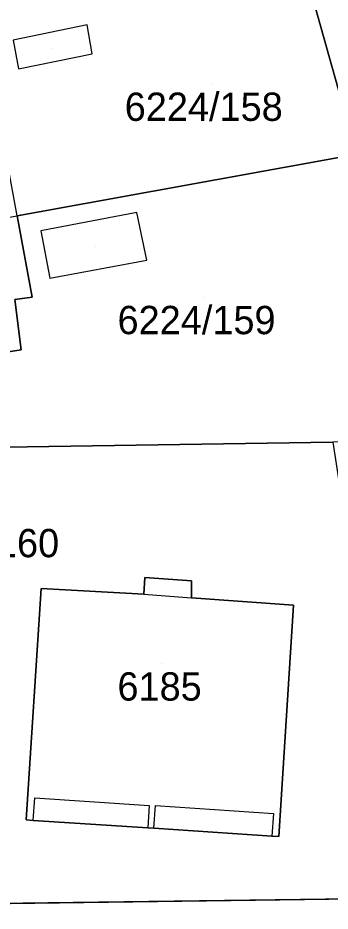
# Model space of a CAD drawing. Extents: x -266199 to -261993, y -1239047 to -1235108.
# Drawn here: x -263902.2 to -263880.2, y -1236026.7 to -1235963.6 of the extents above; entities that cross this region are included whole.
import ezdxf

# ---------------------------------------------------------------- set-up
doc = ezdxf.new("R2010")
doc.units = 0
for name, color, linetype in [('body_kn', 7, 'Continuous'), ('kladpar_druhypozemkov', 7, 'Continuous'), ('kladpar_hranice', 7, 'Continuous'), ('kladpar_parcelnecisla', 7, 'Continuous'), ('kladpar_plochy', 7, 'Continuous'), ('zappar_hrandruhpozemk', 7, 'Continuous')]:
    doc.layers.add(name, color=color, linetype=linetype)

msp = doc.modelspace()

# ---------------------------------------------------------------- linework, layer by layer
at = {"layer": 'body_kn'}
for p, q in [((-263897.32, -1235964.05), (-263897.32, -1235964.05)), ((-263896.96, -1235966.1), (-263896.96, -1235966.1)), ((-263902.15, -1235967.15), (-263902.15, -1235967.15)), ((-263902.15, -1235967.15), (-263902.15, -1235967.15)), ((-263893.82, -1235977.31), (-263893.82, -1235977.31)), ((-263900.58, -1235978.61), (-263900.58, -1235978.61)), ((-263900.58, -1235978.61), (-263900.58, -1235978.61)), ((-263893.11, -1235980.66), (-263893.11, -1235980.66)), ((-263899.94, -1235981.95), (-263899.94, -1235981.95)), ((-263901.19, -1235983.28), (-263901.19, -1235983.28)), ((-263901.98, -1235987.01), (-263901.98, -1235987.01)), ((-263893.25, -1236003.09), (-263893.25, -1236003.09)), ((-263889.96, -1236003.32), (-263889.96, -1236003.32)), ((-263900.57, -1236003.88), (-263900.57, -1236003.88)), ((-263900.57, -1236003.88), (-263900.57, -1236003.88)), ((-263893.32, -1236004.26), (-263893.32, -1236004.26)), ((-263893.32, -1236004.26), (-263893.32, -1236004.26)), ((-263889.96, -1236004.52), (-263889.96, -1236004.52)), ((-263882.75, -1236005.04), (-263882.75, -1236005.04)), ((-263901.02, -1236018.66), (-263901.02, -1236018.66)), ((-263892.93, -1236019.19), (-263892.93, -1236019.19)), ((-263892.5, -1236019.21), (-263892.5, -1236019.21)), ((-263884.16, -1236019.76), (-263884.16, -1236019.76)), ((-263901.61, -1236020.22), (-263901.61, -1236020.22)), ((-263901.12, -1236020.25), (-263901.12, -1236020.25)), ((-263893.04, -1236020.78), (-263893.04, -1236020.78)), ((-263893.04, -1236020.78), (-263893.04, -1236020.78)), ((-263892.61, -1236020.81), (-263892.61, -1236020.81)), ((-263884.27, -1236021.36), (-263884.27, -1236021.36)), ((-263884.27, -1236021.36), (-263884.27, -1236021.36)), ((-263883.79, -1236021.39), (-263883.79, -1236021.39))]:
    msp.add_line(p, q, dxfattribs=at)
at = {"layer": 'kladpar_druhypozemkov'}
for p, q in [((-263899.82, -1235965.69), (-263899.82, -1235965.69)), ((-263888.53, -1235968.23), (-263888.53, -1235968.23)), ((-263896.76, -1235979.73), (-263896.76, -1235979.73)), ((-263889.06, -1235983.3), (-263889.06, -1235983.3)), ((-263892.1, -1236009.19), (-263892.1, -1236009.19))]:
    msp.add_line(p, q, dxfattribs=at)
at = {"layer": 'kladpar_hranice'}
for p, q in [((-263901.12, -1236020.25), (-263893.04, -1236020.78)), ((-263893.04, -1236020.78), (-263901.12, -1236020.25)), ((-263893.04, -1236020.78), (-263892.61, -1236020.81)), ((-263892.61, -1236020.81), (-263893.04, -1236020.78)), ((-263892.61, -1236020.81), (-263884.27, -1236021.36)), ((-263884.27, -1236021.36), (-263892.61, -1236020.81))]:
    msp.add_line(p, q, dxfattribs=at)
for points in [[(-263873.84, -1235951.8), (-263878.17, -1235952.92), (-263876.36, -1235959.53), (-263875.84, -1235959.37), (-263871.69, -1235958.11), (-263870.56, -1235962.82), (-263869.12, -1235968.81), (-263878.83, -1235971.31), (-263882.83, -1235957.05), (-263886.74, -1235941.61), (-263875.54, -1235940.14), (-263873.86, -1235951.18), (-263873.84, -1235951.8)], [(-263919.11, -1235980.52), (-263922.95, -1235967.01), (-263882.83, -1235957.05), (-263878.83, -1235971.31), (-263878.51, -1235973.22), (-263902.26, -1235977.53), (-263903.32, -1235971.78), (-263904.49, -1235972.04), (-263904.91, -1235970.12), (-263905.23, -1235968.67), (-263907.68, -1235969.15), (-263907.98, -1235967.63), (-263915.25, -1235968.78), (-263914.99, -1235970.31), (-263913.41, -1235979.47), (-263919.11, -1235980.52)], [(-263919.11, -1235980.52), (-263913.41, -1235979.47), (-263911.87, -1235988.67), (-263911.57, -1235990.13), (-263904.18, -1235988.85), (-263904.43, -1235987.38), (-263901.98, -1235987.01), (-263902.43, -1235983.44), (-263901.19, -1235983.28), (-263902.26, -1235977.53), (-263878.51, -1235973.22), (-263873.11, -1235993.28), (-263875.21, -1235993.35), (-263879.98, -1235993.52), (-263915.46, -1235994.07), (-263917.55, -1235986.2), (-263919.11, -1235980.52)], [(-263913.41, -1235979.47), (-263902.26, -1235977.53), (-263901.19, -1235983.28), (-263902.43, -1235983.44), (-263901.98, -1235987.01), (-263904.43, -1235987.38), (-263904.18, -1235988.85), (-263911.57, -1235990.13), (-263911.87, -1235988.67), (-263913.41, -1235979.47)], [(-263915.46, -1235994.07), (-263879.98, -1235993.52), (-263876.22, -1236018.04), (-263875.05, -1236025.74), (-263907.95, -1236026.19), (-263915.46, -1235994.07)], [(-263900.57, -1236003.88), (-263893.32, -1236004.26), (-263893.25, -1236003.09), (-263889.96, -1236003.32), (-263889.96, -1236004.52), (-263882.75, -1236005.04), (-263883.79, -1236021.39), (-263884.27, -1236021.36)], [(-263884.27, -1236021.36), (-263883.79, -1236021.39), (-263882.75, -1236005.04), (-263889.96, -1236004.52), (-263889.96, -1236003.32), (-263893.25, -1236003.09), (-263893.32, -1236004.26)], [(-263893.32, -1236004.26), (-263900.57, -1236003.88), (-263901.61, -1236020.22), (-263901.12, -1236020.25)], [(-263901.12, -1236020.25), (-263901.61, -1236020.22), (-263900.57, -1236003.88)], [(-263873.21, -1236037.96), (-263872.31, -1236056.62), (-263901.98, -1236056.01), (-263903.98, -1236043.88), (-263907.95, -1236026.19), (-263875.05, -1236025.74), (-263873.21, -1236037.96)]]:
    msp.add_lwpolyline(points, dxfattribs=at)
at = {"layer": 'kladpar_plochy'}
for p, q in [((-263915.46, -1235994.07), (-263879.98, -1235993.52)), ((-263893.25, -1236003.09), (-263893.32, -1236004.26)), ((-263889.96, -1236003.32), (-263893.25, -1236003.09)), ((-263889.96, -1236004.52), (-263889.96, -1236003.32)), ((-263900.57, -1236003.88), (-263901.61, -1236020.22)), ((-263893.32, -1236004.26), (-263900.57, -1236003.88)), ((-263882.75, -1236005.04), (-263889.96, -1236004.52)), ((-263883.79, -1236021.39), (-263882.75, -1236005.04)), ((-263901.61, -1236020.22), (-263901.12, -1236020.25)), ((-263901.12, -1236020.25), (-263893.04, -1236020.78)), ((-263893.04, -1236020.78), (-263892.61, -1236020.81)), ((-263892.61, -1236020.81), (-263884.27, -1236021.36)), ((-263884.27, -1236021.36), (-263883.79, -1236021.39)), ((-263875.05, -1236025.74), (-263907.95, -1236026.19)), ((-263907.95, -1236026.19), (-263875.05, -1236025.74))]:
    msp.add_line(p, q, dxfattribs=at)
for points in [[(-263873.84, -1235951.8), (-263878.17, -1235952.92), (-263876.36, -1235959.53), (-263875.84, -1235959.37), (-263871.69, -1235958.11), (-263870.56, -1235962.82), (-263869.12, -1235968.81), (-263878.83, -1235971.31), (-263882.83, -1235957.05), (-263886.74, -1235941.61), (-263875.54, -1235940.14), (-263873.86, -1235951.18)], [(-263919.11, -1235980.52), (-263922.95, -1235967.01), (-263882.83, -1235957.05), (-263878.83, -1235971.31), (-263878.51, -1235973.22), (-263902.26, -1235977.53), (-263903.32, -1235971.78), (-263904.49, -1235972.04), (-263904.91, -1235970.12), (-263905.23, -1235968.67), (-263907.68, -1235969.15), (-263907.98, -1235967.63), (-263915.25, -1235968.78), (-263914.99, -1235970.31), (-263913.41, -1235979.47)], [(-263919.11, -1235980.52), (-263913.41, -1235979.47), (-263911.87, -1235988.67), (-263911.57, -1235990.13), (-263904.18, -1235988.85), (-263904.43, -1235987.38), (-263901.98, -1235987.01), (-263902.43, -1235983.44), (-263901.19, -1235983.28), (-263902.26, -1235977.53), (-263878.51, -1235973.22), (-263873.11, -1235993.28), (-263875.21, -1235993.35), (-263879.98, -1235993.52), (-263915.46, -1235994.07), (-263917.55, -1235986.2)], [(-263913.41, -1235979.47), (-263902.26, -1235977.53), (-263901.19, -1235983.28), (-263902.43, -1235983.44), (-263901.98, -1235987.01), (-263904.43, -1235987.38), (-263904.18, -1235988.85), (-263911.57, -1235990.13), (-263911.87, -1235988.67)], [(-263900.57, -1236003.88), (-263893.32, -1236004.26), (-263893.25, -1236003.09), (-263889.96, -1236003.32), (-263889.96, -1236004.52), (-263882.75, -1236005.04), (-263883.79, -1236021.39), (-263884.27, -1236021.36), (-263892.61, -1236020.81), (-263893.04, -1236020.78), (-263901.12, -1236020.25), (-263901.61, -1236020.22)]]:
    msp.add_lwpolyline(points, close=True, dxfattribs=at)
at = {"layer": 'zappar_hrandruhpozemk'}
for p, q in [((-263902.15, -1235967.15), (-263896.96, -1235966.1)), ((-263900.58, -1235978.61), (-263899.94, -1235981.95)), ((-263899.94, -1235981.95), (-263893.11, -1235980.66)), ((-263893.32, -1236004.26), (-263889.96, -1236004.52)), ((-263901.12, -1236020.25), (-263901.02, -1236018.66)), ((-263901.02, -1236018.66), (-263892.93, -1236019.19)), ((-263892.93, -1236019.19), (-263893.04, -1236020.78)), ((-263892.61, -1236020.81), (-263892.5, -1236019.21)), ((-263892.5, -1236019.21), (-263884.16, -1236019.76)), ((-263884.16, -1236019.76), (-263884.27, -1236021.36))]:
    msp.add_line(p, q, dxfattribs=at)
for points in [[(-263896.96, -1235966.1), (-263897.32, -1235964.05), (-263902.53, -1235965.13), (-263902.15, -1235967.15)], [(-263893.11, -1235980.66), (-263893.82, -1235977.31), (-263900.58, -1235978.61)]]:
    msp.add_lwpolyline(points, dxfattribs=at)

# ---------------------------------------------------------------- texts
at = {"layer": 'kladpar_parcelnecisla'}
for s, p in [('6224/158', (-263894.664, -1235970.83)), ('6224/159', (-263895.171, -1235985.9)), ('6224/160', (-263910.447, -1236001.66)), ('6185', (-263895.177, -1236011.79))]:
    msp.add_text(s, height=2, dxfattribs=at).set_placement(p)

doc.saveas('drawing.dxf')
